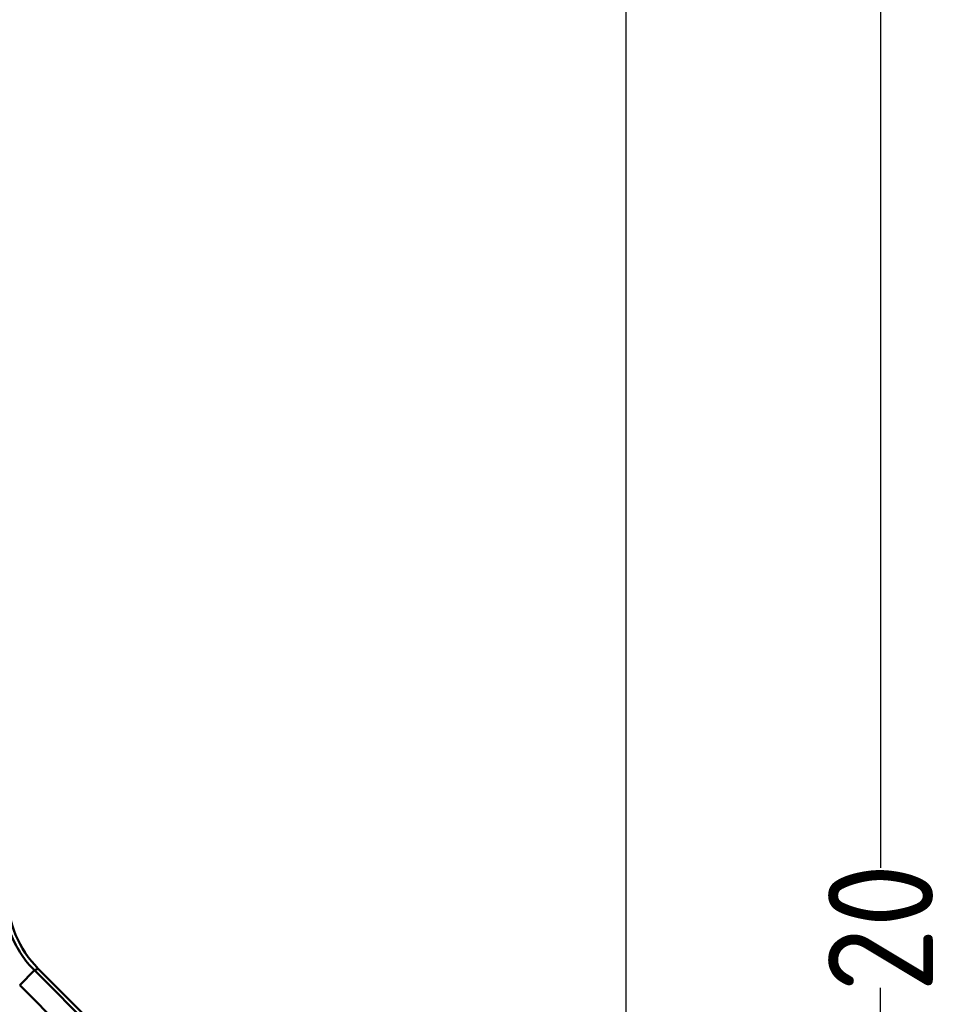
# Model space of a CAD drawing. Header units: millimetres. Extents: x 3367 to 6255, y 2001 to 4216.
# Tile 577 of 656: x 4975 to 5063, y 3989 to 4083. Entities that reach past the tile are written whole.
import ezdxf

# ---------------------------------------------------------------- set-up
doc = ezdxf.new("R2010")
doc.units = ezdxf.units.MM
for name, color, linetype, lineweight in [('AM_5', 3, 'Continuous', 25), ('Sichtbare Kanten(DIN)', 7, 'Continuous', 50), ('Sichtbare tangentiale Kanten(DIN)', 7, 'Continuous', 50)]:
    doc.layers.add(name, color=color, linetype=linetype, lineweight=lineweight)
doc.styles.get("Standard").update_dxf_attribs({"font": 'ISOCP.SHX'})
doc.dimstyles.new('Standard$0', dxfattribs={"dimtxt": 0.18, "dimasz": 0.18, "dimexe": 0.18, "dimexo": 0.0625, "dimgap": 0.09, "dimtad": 0, "dimtih": 1, "dimtoh": 1, "dimdec": 4, "dimzin": 0, "dimdsep": 46, "dimtxsty": 'STANDARD', "dimcen": 0.09, "dimadec": 0, "dimazin": 0, "dimtfac": 1, "dimtdec": 4, "dimtofl": 0, "dimtmove": 0, "dimatfit": 3, "dimfxl": 1, "dimtolj": 1, "dimtzin": 0, "dimarcsym": 0})

# ---------------------------------------------------------------- blocks, each defined once
blk = doc.blocks.new('*D14')
at = {"layer": 'AM_5', "color": 0, "lineweight": -2, "transparency": 16777216}
for p, q in [((4967.303, 4095.878), (5057.056, 4095.878)), ((5056.876, 4094.078), (5056.876, 4001.599)), ((5056.876, 3897.678), (5056.876, 3990.157)), ((5004.66, 3895.878), (5057.056, 3895.878))]:
    blk.add_line(p, q, dxfattribs=at)
at = {"layer": 'AM_5', "color": 0, "transparency": 16777216}
for points in [[(5056.576, 4094.078), (5057.176, 4094.078), (5056.876, 4095.878)], [(5056.576, 3897.678), (5057.176, 3897.678), (5056.876, 3895.878)]]:
    blk.add_solid(points, dxfattribs=at)
at = {"layer": 'Defpoints', "color": 0, "transparency": 16777216}
for p in [(4967.24, 4095.878), (5056.876, 4095.878), (5004.597, 3895.878)]:
    blk.add_point(p, dxfattribs=at)
at = {"layer": 'AM_5', "color": 0, "transparency": 16777216, "insert": (5056.876, 3995.878), "char_height": 10, "attachment_point": 5, "rotation": 90}
blk.add_mtext('\\A1;20', dxfattribs=at)
blk = doc.blocks.new('*D15')
at = {"layer": 'AM_5', "color": 0, "lineweight": -2, "transparency": 16777216}
for p, q in [((3592.597, 3931.798), (3592.597, 4129.029)), ((3594.397, 4128.849), (4303.507, 4128.849)), ((5030.797, 4128.849), (4321.687, 4128.849)), ((5032.597, 3931.798), (5032.597, 4129.029))]:
    blk.add_line(p, q, dxfattribs=at)
at = {"layer": 'AM_5', "color": 0, "transparency": 16777216}
for points in [[(3594.397, 4129.149), (3594.397, 4128.549), (3592.597, 4128.849)], [(5030.797, 4129.149), (5030.797, 4128.549), (5032.597, 4128.849)]]:
    blk.add_solid(points, dxfattribs=at)
at = {"layer": 'Defpoints', "color": 0, "transparency": 16777216}
for p in [(3592.597, 4128.849), (3592.597, 3931.736), (5032.597, 3931.736)]:
    blk.add_point(p, dxfattribs=at)
at = {"layer": 'AM_5', "color": 0, "transparency": 16777216, "insert": (4312.597, 4128.849), "char_height": 10, "attachment_point": 5}
blk.add_mtext('\\A1;144', dxfattribs=at)

msp = doc.modelspace()

# ---------------------------------------------------------------- linework, layer by layer
at = {"layer": 'Sichtbare Kanten(DIN)'}
msp.add_line((4976.51017, 3991.96502), (5029.66828, 3938.80691), dxfattribs=at)
msp.add_ellipse((4983.63058, 3999.04077), major_axis=(-9.28013, -3.84395), ratio=0.99554617, start_param=5.89206192, end_param=6.6743087, dxfattribs=at)
at = {"layer": 'Sichtbare tangentiale Kanten(DIN)'}
for p, q in [((4976.14496, 3991.81375), (4974.73613, 3990.40492)), ((4976.14496, 3991.81375), (4976.51017, 3991.96502)), ((5029.41004, 3938.54867), (4976.14496, 3991.81375)), ((4974.73613, 3990.40492), (5028.00121, 3937.13984))]:
    msp.add_line(p, q, dxfattribs=at)
msp.add_open_spline([(4976.14496, 3991.81375), (4975.68454, 3992.27352), (4975.26825, 3992.77987), (4974.90488, 3993.32321), (4974.54203, 3993.86577), (4974.23334, 3994.44338), (4973.98412, 3995.04507), (4973.73489, 3995.64676), (4973.54473, 3996.27347), (4973.41766, 3996.91368), (4973.2904, 3997.55483), (4973.22672, 3998.20724), (4973.22718, 3998.85791)], degree=3, knots=[0, 0, 0, 0, 0.25018233, 0.25018233, 0.25018233, 0.5, 0.5, 0.5, 0.74981767, 0.74981767, 0.74981767, 1, 1, 1, 1], dxfattribs=at)

# ---------------------------------------------------------------- dimensions: what is measured, and where the dimension line sits
at = {"layer": 'AM_5'}
for base, p1, p2, angle, text, override, picture, middle in [((3592.59721, 4128.84923), (5032.59721, 3931.73584), (3592.59721, 3931.73584), 0.0000003, '144', {"dimtxt": 10, "dimasz": 1.8}, '*D15', (4312.59721, 4128.84923)), ((5056.87615, 4095.87798), (5004.59721, 3895.87798), (4967.24039, 4095.87798), 90.0000003, '20', {"dimtxt": 10, "dimasz": 1.8, "dimtih": 0, "dimtoh": 0}, '*D14', (5056.87615, 3995.87798))]:
    dim = msp.add_linear_dim(base=base, p1=p1, p2=p2, angle=angle, text=text, dimstyle='Standard$0', override=override, dxfattribs=at)
    dim.commit()
    dim.dimension.update_dxf_attribs({"geometry": picture, "text_midpoint": middle})

doc.saveas('drawing.dxf')
